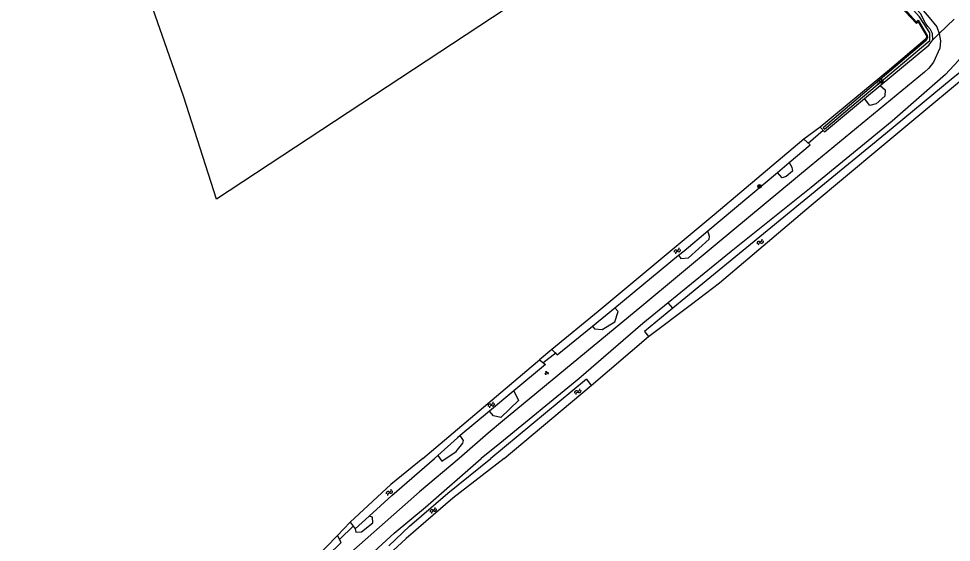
# Model space of a CAD drawing. Extents: x 135999 to 138000, y 396000 to 398501.
# Drawn here: x 136324.6 to 136531, y 396981.4 to 397097.3 of the extents above; entities that cross this region are included whole.
import ezdxf

# ---------------------------------------------------------------- set-up
doc = ezdxf.new("R2010")
doc.units = 0
for name, color, linetype in [('gg-afsc-draadraster', 7, 'Continuous'), ('gg-afsc-lijn draadraster', 7, 'Continuous'), ('gg-knt-bronhoudergrens', 7, 'Continuous'), ('gg-knt-onverhard', 7, 'Continuous'), ('gg-kntw-bovenkant insteek waterloop', 7, 'Continuous'), ('gg-kntw-waterlijn', 7, 'Continuous'), ('gg-kwrk-duiker nz buis', 7, 'Continuous'), ('gt-grn-groengrens', 7, 'Continuous'), ('gt-grn-weggrens', 7, 'Continuous'), ('gt-symb-boom', 7, 'Continuous'), ('gt-symb-groenvak', 7, 'Continuous'), ('gt-symb-watersymbool', 7, 'Continuous')]:
    doc.layers.add(name, color=color, linetype=linetype)

# ---------------------------------------------------------------- blocks, each defined once
blk = doc.blocks.new('gt0-WA')
at = {"layer": 'gt-symb-watersymbool'}
for centre, start, end in [((-0.32, 0.02), 28.0725, 151.9275), ((0.43, 0.42), 208.0725, 331.9275), ((-0.32, -0.43), 28.0725, 151.9275), ((0.43, -0.03), 208.0725, 331.9275)]:
    blk.add_arc(centre, 0.425, start, end, dxfattribs=at)
blk = doc.blocks.new('gt0-BOOM')
at = {"layer": 'gt-symb-boom'}
for radius in [0.4, 0.2]:
    blk.add_circle((0, 0), radius, dxfattribs=at)
blk = doc.blocks.new('gt0-GRVAK')
at = {"layer": 'gt-symb-groenvak'}
for p, q in [((-0.11, 0.19), (-0.23, 0.24)), ((-0.18, 0.15), (0.09, 0.15)), ((-0.09, 0.21), (-0.16, 0.32)), ((-0.05, 0.21), (-0.05, 0.39)), ((0, 0.21), (0.06, 0.32)), ((0.02, 0.19), (0.13, 0.24)), ((0.26, -0.05), (0.2, 0.06)), ((0.3, -0.05), (0.3, 0.13)), ((0.35, -0.05), (0.41, 0.06)), ((-0.24, -0.23), (-0.36, -0.18)), ((-0.32, -0.26), (-0.05, -0.26)), ((-0.23, -0.21), (-0.29, -0.1)), ((-0.18, -0.2), (-0.18, -0.02)), ((-0.14, -0.21), (-0.07, -0.1)), ((-0.12, -0.23), (0, -0.18)), ((0.24, -0.07), (0.12, -0.02)), ((0.17, -0.11), (0.44, -0.11)), ((0.37, -0.07), (0.49, -0.02))]:
    blk.add_line(p, q, dxfattribs=at)

msp = doc.modelspace()

# ---------------------------------------------------------------- linework, layer by layer
at = {"layer": 'gg-afsc-draadraster'}
msp.add_lwpolyline([(136487.94, 397135.35), (136432.27, 397099.4), (136368.33, 397057.3)], dxfattribs=at)
at = {"layer": 'gg-afsc-lijn draadraster'}
msp.add_lwpolyline([(136487.94, 397135.35), (136432.27, 397099.4), (136368.33, 397057.3)], dxfattribs=at)
at = {"layer": 'gg-knt-bronhoudergrens'}
msp.add_lwpolyline([(136368.33, 397057.3), (136361.11, 397079.89), (136353.71, 397100.96), (136347.3, 397125.59), (136345.9, 397145.42), (136356.5, 397149.04), (136395.37, 397168.65), (136448.77, 397199.58)], dxfattribs=at)
at = {"layer": 'gg-knt-onverhard'}
for points in [[(136464.77, 397170.5), (136465.05, 397169.91), (136467.27, 397166.16), (136472.21, 397158.22), (136476.01, 397153.2), (136480.76, 397147.61), (136491.09, 397135.82), (136500, 397126.04), (136507.78, 397117.77), (136515.43, 397109.34), (136522.1, 397102.25), (136526.15, 397097.53), (136527.81, 397095.44), (136528.35, 397094)], [(136528.35, 397094), (136528.63, 397092.37), (136528.47, 397090.75), (136527.08, 397087.67), (136526.06, 397086.34), (136525.11, 397085.41), (136500, 397064.77), (136479.15, 397047.54), (136462.53, 397033.66), (136431.63, 397008.23), (136428.48, 397005.58), (136422.1, 397000)], [(136536.34, 397091.2), (136532.53, 397087.97), (136529.7, 397084.9), (136517.9, 397074.57), (136500, 397059.91), (136482.27, 397045.77), (136468.35, 397034.4)], [(136468.35, 397034.4), (136462.72, 397029.8), (136448.57, 397017.62), (136431.05, 397003.3), (136426.92, 397000)], [(136369.86, 396943.31), (136370.63, 396944.38), (136371.52, 396945.36), (136377.13, 396952.42), (136382.98, 396959.27), (136400.51, 396976.87), (136407.66, 396983.44), (136414.64, 396989.23), (136426.92, 397000)], [(136422.1, 397000), (136413.26, 396992.58), (136395.55, 396976.99), (136392.27, 396973.56), (136380.63, 396962.21)]]:
    msp.add_lwpolyline(points, dxfattribs=at)
at = {"layer": 'gg-kntw-bovenkant insteek waterloop'}
for p, q in [((136511.78, 397079.59), (136515.25, 397082.46)), ((136492.51, 397063.25), (136495.11, 397065.43)), ((136477.11, 397050.34), (136492.51, 397063.25)), ((136456.5, 397033.31), (136470.62, 397044.93)), ((136472.23, 397035.57), (136469.34, 397033.2)), ((136451.56, 397029.24), (136456.5, 397033.31)), ((136463.97, 397026.95), (136473.52, 397034.08)), ((136450.29, 397017.5), (136429.05, 397000)), ((136432.02, 397000), (136451.27, 397016.11)), ((136450.29, 397017.5), (136451.27, 397016.11)), ((136434.18, 397014.94), (136428.76, 397010.42)), ((136428.76, 397010.42), (136422.3, 397005.05)), ((136417.38, 397000.66), (136416.64, 397000)), ((136399.07, 396984.4), (136402.18, 396987.24)), ((136397.93, 396985.9), (136399.07, 396984.4))]:
    msp.add_line(p, q, dxfattribs=at)
for points in [[(136526.95, 397092.58), (136526.86, 397093.95), (136526.43, 397094.9), (136525.86, 397095.56), (136525.34, 397096.28), (136524.17, 397098.43), (136506.79, 397117.36), (136495.45, 397129.98), (136489.68, 397136.03), (136486.22, 397139.98), (136482.66, 397143.86), (136477.33, 397149.76), (136473.77, 397154.47), (136470.61, 397158.88), (136467.21, 397164.16), (136466.47, 397164.91), (136465.5, 397164.93), (136465.2, 397164.34)], [(136487.94, 397135.35), (136488.43, 397134.81), (136495.17, 397127.06), (136500, 397121.6), (136508.36, 397112.3), (136516, 397103.98), (136523.28, 397096.16)], [(136473.52, 397034.08), (136479.69, 397038.85), (136500, 397055.98), (136515.21, 397068.7), (136542.16, 397091.1), (136550.49, 397098.12), (136558.93, 397105.16), (136567.86, 397112.31), (136574.56, 397117.45)], [(136523.28, 397096.16), (136523.68, 397096.55), (136525.59, 397093.31), (136525.37, 397092.85)], [(136545.08, 397095.21), (136541.74, 397092.43), (136530.98, 397083.82), (136516.48, 397071.82), (136472.23, 397035.57)], [(136525.37, 397092.85), (136525.23, 397092.62), (136517.36, 397085.92), (136501.96, 397073.23)], [(136515.25, 397082.46), (136526.02, 397091.37), (136526.95, 397092.58)], [(136501.96, 397073.23), (136502.93, 397072.26), (136511.78, 397079.59)], [(136498.38, 397070.6), (136478.54, 397053.84), (136452.85, 397032.52), (136442.61, 397024.06)], [(136495.11, 397065.43), (136499.75, 397069.32), (136498.38, 397070.6)], [(136470.62, 397044.93), (136471.85, 397045.94), (136477.11, 397050.34)], [(136469.34, 397033.2), (136463.09, 397028.09), (136463.97, 397026.95)], [(136442.61, 397024.06), (136443.8, 397022.87), (136451.56, 397029.24)], [(136414.04, 397000), (136437.99, 397020.26), (136439.86, 397021.8)], [(136439.86, 397021.8), (136441.15, 397020.76), (136434.18, 397014.94)], [(136422.3, 397005.05), (136421.68, 397004.52), (136417.38, 397000.66)], [(136414.04, 397000), (136406.98, 396994.2), (136397.93, 396985.9)], [(136432.02, 397000), (136420.69, 396991.2), (136410.32, 396982.28), (136399.69, 396972.47)], [(136402.18, 396987.24), (136407.16, 396991.78), (136416.64, 397000)], [(136406.49, 396980.68), (136411.1, 396985.02), (136419.58, 396992.32), (136429.05, 397000)], [(136395.11, 396982.95), (136382.31, 396969.71), (136371.48, 396957.47), (136360.92, 396945.62), (136354.46, 396938.98), (136351.24, 396936.63), (136348.86, 396935.18), (136344.2, 396932.49), (136324.55, 396921.72)], [(136325.2, 396920.35), (136334.55, 396925.15), (136341.5, 396929.09), (136344.55, 396930.76), (136347.14, 396931.72), (136349.14, 396932.77), (136351.33, 396934.01), (136353.7, 396935.84), (136356.24, 396938.07), (136358.68, 396940.49), (136361.86, 396943.91), (136383.23, 396968.29), (136390.06, 396975.62), (136395.97, 396981.37), (136395.11, 396982.95)]]:
    msp.add_lwpolyline(points, dxfattribs=at)
at = {"layer": 'gg-kntw-waterlijn'}
msp.add_lwpolyline([(136502.62, 397073.15), (136502.93, 397072.81), (136526.27, 397092.41), (136526.25, 397094.14), (136523.95, 397097.64), (136476.93, 397149.72), (136469.73, 397158.97), (136466.62, 397164.46), (136465.66, 397164.11), (136476.22, 397149.22), (136523.24, 397096.55), (136523.7, 397096.9), (136525.71, 397093.57), (136525.74, 397093.08), (136525.44, 397092.4), (136502.62, 397073.15)], dxfattribs=at)
at = {"layer": 'gg-kwrk-duiker nz buis'}
for p, q in [((136499.31, 397069.73), (136502.62, 397072.57)), ((136443.53, 397023.34), (136440.56, 397021.08)), ((136395.66, 396982.12), (136398.62, 396984.99))]:
    msp.add_line(p, q, dxfattribs=at)
at = {"layer": 'gt-grn-groengrens'}
for p, q in [((136528.35, 397094), (136526.95, 397092.58)), ((136501.96, 397073.23), (136498.38, 397070.6)), ((136469.34, 397033.2), (136468.35, 397034.4)), ((136451.27, 397016.11), (136463.97, 397026.95)), ((136442.61, 397024.06), (136439.86, 397021.8)), ((136397.93, 396985.9), (136395.11, 396982.95))]:
    msp.add_line(p, q, dxfattribs=at)
for points in [[(136515.25, 397082.46), (136516.37, 397081.55), (136516.29, 397080.1), (136514.36, 397078.41), (136513, 397078.08), (136511.78, 397079.59)], [(136495.11, 397065.43), (136495.71, 397064.4), (136495.87, 397063.55), (136494.47, 397062.35), (136493.6, 397062.09), (136492.51, 397063.25)], [(136470.62, 397044.93), (136471.18, 397044.21), (136472.83, 397044.35), (136477.41, 397048.51), (136477.48, 397049.05), (136477.11, 397050.34)], [(136451.56, 397029.24), (136452.05, 397028.67), (136453.71, 397028.5), (136456.5, 397030.2), (136457.29, 397032.47), (136456.5, 397033.31)], [(136434.18, 397014.94), (136435.17, 397012.8), (136431.3, 397009.07), (136429.68, 397009.37), (136428.76, 397010.42)], [(136417.38, 397000.66), (136418.25, 396999.4), (136421.4, 397001.49), (136422.9, 397003.39), (136423, 397003.93), (136422.3, 397005.05)], [(136399.07, 396984.4), (136399.19, 396983.64), (136400.46, 396983.71), (136402.93, 396985.74), (136402.88, 396987.01), (136402.18, 396987.24)]]:
    msp.add_lwpolyline(points, dxfattribs=at)
at = {"layer": 'gt-grn-weggrens'}
msp.add_line((136531.62, 397097.17), (136528.35, 397094), dxfattribs=at)

# ---------------------------------------------------------------- block references
at = {"layer": 'gt-symb-boom'}
msp.add_blockref('gt0-BOOM', (136488.58, 397060.18), dxfattribs=at)
at = {"layer": 'gt-symb-groenvak'}
msp.add_blockref('gt0-GRVAK', (136441.42, 397018.91), dxfattribs=at)
at = {"layer": 'gt-symb-watersymbool'}
for p, rotation in [((136515.2, 397083.24), 40.17242341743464), ((136488.68, 397047.77), 40.17242342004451), ((136470.32, 397045.87), 40.17242342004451), ((136448.29, 397014.71), 39.56350868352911), ((136429.15, 397011.78), 40.17242342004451), ((136406.59, 396992.44), 42.36616983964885), ((136416.31, 396988.43), 42.36616984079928)]:
    msp.add_blockref('gt0-WA', p, dxfattribs=dict(at, rotation=rotation))

doc.saveas('drawing.dxf')
